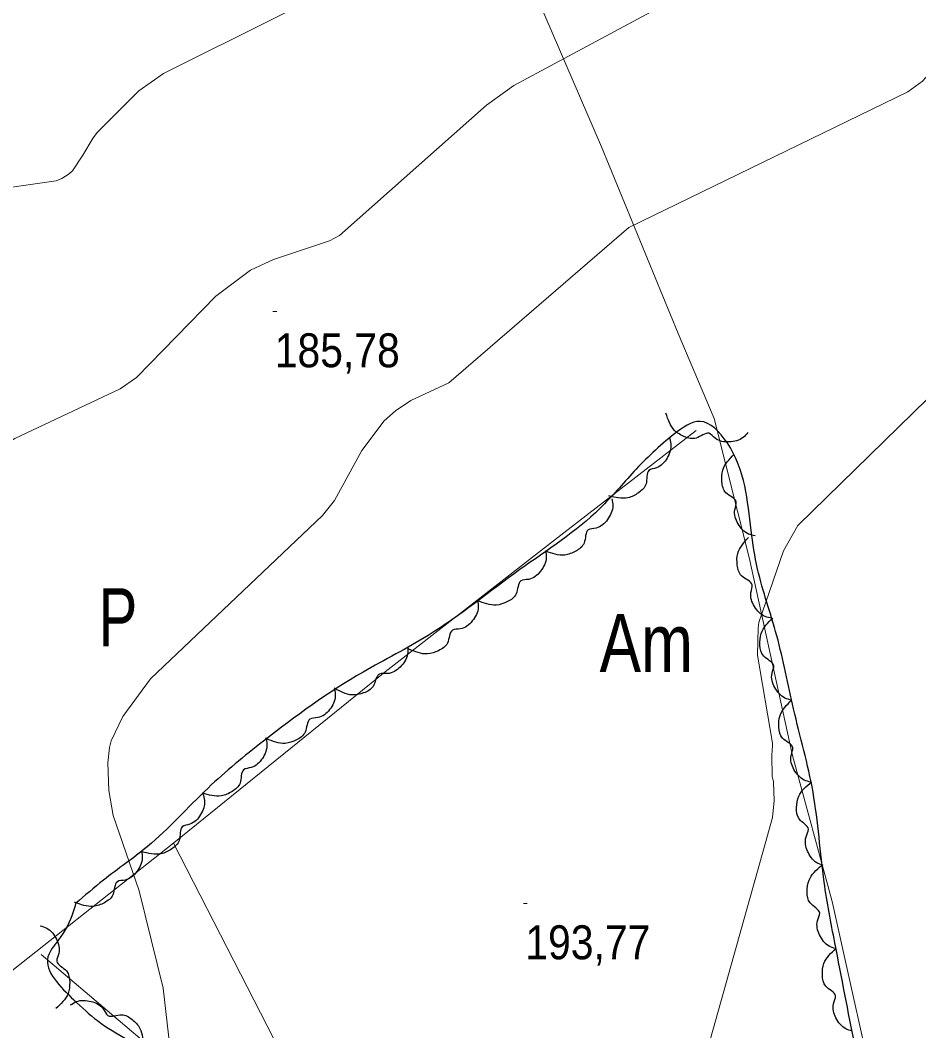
# Model space of a CAD drawing. Extents: x 480269 to 484877, y 4383588 to 4386804.
# Drawn here: x 482605.4 to 482836.9, y 4385943.8 to 4386204.2 of the extents above; entities that cross this region are included whole.
import ezdxf
from ezdxf.enums import TextEntityAlignment as Align

# ---------------------------------------------------------------- set-up
doc = ezdxf.new("R2010")
doc.units = 0
doc.header["$LTSCALE"] = 3.8
for name, color, linetype, lineweight in [('27', 7, 'Continuous', 25), ('51', 7, 'Continuous', 13), ('7', 7, 'Continuous', 13), ('9', 7, 'Continuous', 13)]:
    doc.layers.add(name, color=color, linetype=linetype, lineweight=lineweight)
doc.layers.add('31', color=7, linetype='Continuous')

msp = doc.modelspace()

# ---------------------------------------------------------------- linework, layer by layer
at = {"layer": '27'}
for points in [[(482473.95, 4385954.08), (482508.4, 4385970.53), (482563.99, 4386001.86), (482568.68, 4386019.88), (482572.6, 4386041.81), (482588.26, 4386061.4), (482584.34, 4386071.58), (482575.73, 4386084.11), (482544.41, 4386080.98), (482532.67, 4386087.24), (482479.43, 4386064.53), (482433.23, 4386041.03), (482430.88, 4386051.21), (482445.76, 4386058.26), (482505.26, 4386084.11), (482524.84, 4386097.43), (482510.74, 4386130.33), (482519.36, 4386132.68), (482543.63, 4386102.91), (482576.51, 4386111.53), (482587.47, 4386113.88), (482532.67, 4386267.41), (482538.15, 4386272.89), (482587.47, 4386298.74), (482589.04, 4386319.89), (482575.73, 4386348.09), (482562.42, 4386369.24), (482563.2, 4386385.69), (482582.78, 4386402.14), (482638.36, 4386422.5), (482646.98, 4386430.33), (482646.19, 4386436.6), (482633.68, 4386451.2)], [(482733.85, 4386450.9), (482735.83, 4386413.89), (482747.58, 4386352.79), (482763.24, 4386337.9), (482788.29, 4386326.94), (482816.48, 4386325.37), (482843.88, 4386330.85), (482870.5, 4386330.07), (482891.64, 4386317.54), (482908.08, 4386276.81), (482921.39, 4386238.42), (482913.56, 4386213.36), (482892.42, 4386177.33), (482870.5, 4386147.56), (482848.58, 4386122.49), (482840.75, 4386102.91), (482844.66, 4386087.24), (482868.15, 4386064.53), (482915.13, 4386023.8), (482943.31, 4385991.68), (482958.19, 4385968.18), (482960.54, 4385947.82), (482943.31, 4385931.37), (482928.34, 4385924.89)], [(482619.68, 4385976.6), (482626.85, 4385982.63), (482638.16, 4385991.26), (482653.8, 4386006.36), (482668.08, 4386018.44), (482693.75, 4386036.23), (482710.56, 4386045.7), (482734.17, 4386062.64), (482754.81, 4386078.44), (482763.55, 4386087.92), (482774.01, 4386097.62), (482780.61, 4386100.85), (482787.53, 4386095.36), (482793.74, 4386072.7), (482795.43, 4386062.78), (482800.36, 4386045.6), (482804.67, 4386026.78), (482809.7, 4386005.29), (482812.58, 4385982.11), (482815.32, 4385966.5), (482820.53, 4385939.89), (482823.98, 4385918.6), (482828.37, 4385895.47), (482830.54, 4385890.92), (482823.31, 4385884.01), (482805.39, 4385880.07), (482781.7, 4385871.11), (482763.28, 4385863.45), (482750.32, 4385862.89), (482738.55, 4385862.97), (482730.64, 4385863.8), (482716.59, 4385871.65), (482702.62, 4385885.89), (482688.9, 4385899.36), (482679.56, 4385906.51), (482661.42, 4385921.97), (482641.48, 4385936.88), (482625.3, 4385946.43), (482619.23, 4385951.81), (482612.56, 4385962.9), (482615.25, 4385967.22), (482619.06, 4385974.43), (482619.68, 4385976.6)], [(482792.91, 4386097.97), (482791.68, 4386096.68), (482788.07, 4386095.54), (482784.5, 4386096.49), (482782.89, 4386097.76), (482779.56, 4386096.52), (482776.6, 4386096.9), (482774.03, 4386098.51), (482771.78, 4386102.93)], [(482772.64, 4386096.76), (482773.06, 4386095.03), (482772.08, 4386091.37), (482769.35, 4386088.88), (482767.41, 4386088.2), (482766.66, 4386084.73), (482764.74, 4386082.44), (482762.01, 4386081.15), (482757.07, 4386081.64)], [(482794.79, 4386071.32), (482793.08, 4386071.81), (482790.38, 4386074.47), (482789.55, 4386078.06), (482789.91, 4386080.08), (482787.26, 4386082.45), (482786.21, 4386085.24), (482786.43, 4386088.26), (482789.29, 4386092.32)], [(482757.85, 4386080.85), (482758.1, 4386079.1), (482756.75, 4386075.55), (482753.79, 4386073.34), (482751.79, 4386072.87), (482750.7, 4386069.49), (482748.56, 4386067.41), (482745.71, 4386066.4), (482740.84, 4386067.38)], [(482799.11, 4386050.11), (482797.39, 4386050.54), (482794.62, 4386053.13), (482793.69, 4386056.71), (482794.01, 4386058.74), (482791.29, 4386061.03), (482790.18, 4386063.8), (482790.32, 4386066.82), (482793.07, 4386070.95)], [(482740.78, 4386067.48), (482740.96, 4386065.71), (482739.47, 4386062.22), (482736.43, 4386060.13), (482734.42, 4386059.73), (482733.19, 4386056.4), (482730.97, 4386054.4), (482728.09, 4386053.5), (482723.27, 4386054.67)], [(482723.29, 4386054.65), (482723.44, 4386052.88), (482721.88, 4386049.42), (482718.8, 4386047.38), (482716.78, 4386047.03), (482715.49, 4386043.71), (482713.23, 4386041.76), (482710.33, 4386040.92), (482705.53, 4386042.18)], [(482804.16, 4386029.02), (482802.47, 4386029.55), (482799.85, 4386032.3), (482799.13, 4386035.92), (482799.56, 4386037.92), (482796.98, 4386040.37), (482796.03, 4386043.2), (482796.34, 4386046.2), (482799.32, 4386050.17)], [(482705.27, 4386042.6), (482705.23, 4386040.82), (482703.31, 4386037.55), (482700.03, 4386035.86), (482697.98, 4386035.72), (482696.34, 4386032.57), (482693.89, 4386030.87), (482690.91, 4386030.34), (482686.28, 4386032.11)], [(482686.42, 4386031.84), (482686.6, 4386030.07), (482685.11, 4386026.58), (482682.07, 4386024.5), (482680.05, 4386024.1), (482678.82, 4386020.77), (482676.6, 4386018.77), (482673.72, 4386017.88), (482668.9, 4386019.05)], [(482809.12, 4386007.9), (482807.42, 4386008.43), (482804.79, 4386011.15), (482804.05, 4386014.77), (482804.47, 4386016.78), (482801.87, 4386019.21), (482800.9, 4386022.03), (482801.2, 4386025.04), (482804.15, 4386029.02)], [(482668.64, 4386019.37), (482668.97, 4386017.62), (482667.8, 4386014.01), (482664.95, 4386011.67), (482662.98, 4386011.09), (482662.05, 4386007.66), (482660.02, 4386005.48), (482657.22, 4386004.33), (482652.32, 4386005.07)], [(482812.3, 4385986.45), (482810.66, 4385987.13), (482808.3, 4385990.1), (482807.9, 4385993.77), (482808.51, 4385995.73), (482806.15, 4385998.39), (482805.45, 4386001.29), (482806.03, 4386004.26), (482809.34, 4386007.95)], [(482652.5, 4386004.89), (482652.9, 4386003.16), (482651.88, 4385999.51), (482649.13, 4385997.05), (482647.18, 4385996.4), (482646.39, 4385992.93), (482644.44, 4385990.67), (482641.7, 4385989.41), (482636.77, 4385989.95)], [(482928.34, 4385924.89), (482922.57, 4385923.15), (482885.78, 4385895.73), (482830.19, 4385870.67), (482783.99, 4385846.38), (482748.76, 4385821.32), (482700.22, 4385785.28), (482658.72, 4385739.07), (482615.66, 4385695.2), (482579.64, 4385663.09), (482560.07, 4385645.07), (482539.71, 4385649.77), (482459.85, 4385672.49), (482360.42, 4385703.82), (482306.4, 4385727.32), (482257.85, 4385789.2), (482191.3, 4385880.85), (482166.25, 4385912.96), (482169.38, 4385923.15), (482197.57, 4385932.55), (482218.71, 4385942.73), (482235.93, 4385961.53), (482260.99, 4385957.61), (482288.39, 4385973.28), (482296.22, 4385991.3), (482306.4, 4385999.91), (482324.4, 4386001.48), (482354.16, 4385995.21), (482372.16, 4385973.28), (482387.82, 4385970.15), (482414.44, 4385988.16), (482434.02, 4385990.51), (482466.12, 4385956.05), (482473.95, 4385954.08)], [(482636.65, 4385990.1), (482636.86, 4385988.34), (482635.44, 4385984.82), (482632.44, 4385982.67), (482630.44, 4385982.23), (482629.28, 4385978.87), (482627.1, 4385976.83), (482624.23, 4385975.88), (482619.39, 4385976.95)], [(482815.49, 4385965.01), (482813.84, 4385965.64), (482811.38, 4385968.53), (482810.86, 4385972.18), (482811.41, 4385974.16), (482808.97, 4385976.75), (482808.17, 4385979.63), (482808.66, 4385982.61), (482811.86, 4385986.4)], [(482610.56, 4385970.86), (482612.23, 4385970.26), (482614.75, 4385967.42), (482615.33, 4385963.77), (482614.82, 4385961.78), (482617.31, 4385959.24), (482618.15, 4385956.38), (482617.72, 4385953.39), (482614.6, 4385949.54)], [(482819.81, 4385943.75), (482818.13, 4385944.34), (482815.6, 4385947.16), (482814.99, 4385950.8), (482815.49, 4385952.8), (482812.98, 4385955.32), (482812.11, 4385958.17), (482812.52, 4385961.17), (482815.62, 4385965.04)], [(482618.34, 4385950.47), (482619.89, 4385951.34), (482623.68, 4385951.38), (482626.82, 4385949.44), (482627.99, 4385947.75), (482631.54, 4385947.96), (482634.25, 4385946.73), (482636.24, 4385944.45), (482637.1, 4385939.56)]]:
    msp.add_spline(points, degree=3, dxfattribs=at)
at = {"layer": '51'}
for points in [[(482638.32, 4386451.59), (482647.62, 4386430.08), (482664.03, 4386385.87), (482680.32, 4386350.25), (482700.95, 4386299.79), (482720.35, 4386254.06), (482737.04, 4386213.63), (482755.18, 4386171.6), (482774.92, 4386123.48), (482784.21, 4386101.54), (482793.23, 4386065.76), (482804.38, 4386014.76), (482814.66, 4385977.17), (482827.44, 4385919.58), (482834.05, 4385892.04), (482844.99, 4385841.67), (482856.12, 4385797.49), (482864.39, 4385756.22), (482876.84, 4385702.59), (482886.56, 4385661.96), (482888.55, 4385653.3)], [(482779.62, 4386098.45), (482742.85, 4386070.07), (482699.48, 4386036.34), (482644.98, 4385992.23), (482611.45, 4385965.76), (482554.45, 4385920.69), (482472.77, 4385856.39), (482299.35, 4385719.82), (482274.18, 4385752.03), (482255.92, 4385776.25), (482234.75, 4385804.89), (482209.61, 4385837.32), (482152.61, 4385914.04), (482157.42, 4385920.91)], [(482669.09, 4385913.97), (482679.4, 4385924.84), (482644.9, 4385992.17)], [(482833.85, 4385892.88), (482780.13, 4385876.16), (482749.4, 4385864.99), (482747.22, 4385861.52), (482741.42, 4385858.44), (482737.36, 4385857.87), (482732.95, 4385858.22), (482726.16, 4385863.39), (482680.69, 4385904.05), (482650.53, 4385929.81), (482610.8, 4385963.47)]]:
    msp.add_lwpolyline(points, dxfattribs=at)
at = {"layer": '7'}
for p, q in [((482670.5, 4386129.15), (482671.5, 4386129.15)), ((482735.06, 4385976.62), (482736.06, 4385976.62))]:
    msp.add_line(p, q, dxfattribs=at)
at = {"layer": '9'}
for points in [[(482858.89, 4386228.88), (482851.22, 4386203.87), (482849.86, 4386201.62), (482837.93, 4386188.47), (482834.11, 4386185.79), (482762.23, 4386150.79), (482715.84, 4386110.73), (482706.06, 4386106.18), (482702.14, 4386103.59), (482699.23, 4386100.97), (482693.42, 4386093.33), (482686.39, 4386080.49), (482683.26, 4386076.6), (482638.97, 4386034.51), (482631.88, 4386024.84), (482628.84, 4386018.56), (482628.4, 4386016.85), (482627.97, 4386012.85), (482628.22, 4386005.69), (482629.37, 4385999.26), (482636.1, 4385979.88), (482642.25, 4385954.78), (482647.78, 4385906.69)], [(482602.01, 4386161.05), (482614.63, 4386162.81), (482616.11, 4386163.42), (482618, 4386164.64), (482618.85, 4386165.42), (482621.57, 4386169.46), (482624.18, 4386173.88), (482625.29, 4386175.32), (482636, 4386186), (482642.3, 4386190.48), (482701.4, 4386219.99)], [(482572.61, 4386063.04), (482575.07, 4386067.66), (482578.67, 4386077.87), (482579.73, 4386079.93), (482581.53, 4386082.41), (482582.46, 4386083.38), (482604.03, 4386096.45), (482631.14, 4386109.26), (482635.41, 4386112.12), (482655.83, 4386133.07), (482664.75, 4386139.79), (482670.71, 4386142.55), (482685.13, 4386147.36), (482687.71, 4386148.74), (482725.58, 4386182.31), (482732.63, 4386187.37), (482739.65, 4386191.14), (482789.27, 4386217.83)], [(482850.26, 4386117.51), (482805.8, 4386073.99), (482802.08, 4386067.52), (482795.69, 4386048.99), (482795.52, 4386047.68), (482795.35, 4386040.57), (482799.24, 4386017.92)], [(482799.24, 4386017.92), (482799.28, 4386017.2), (482799.06, 4386014.87), (482799.2, 4386009.32), (482799.35, 4386008.61), (482799.49, 4386008.16), (482799.55, 4386007.78), (482799.71, 4386003.15), (482799.27, 4385998.79), (482797.35, 4385992.02), (482781.24, 4385934.46)]]:
    msp.add_lwpolyline(points, dxfattribs=at)

# ---------------------------------------------------------------- texts
at = {"layer": '31'}
for s, width, p in [('P', 0.75, (482630.57, 4386042.86)), ('Am', 0.8, (482766.72, 4386036.23))]:
    msp.add_text(s, height=15, dxfattribs=dict(at, width=width)).set_placement(p, align=Align.CENTER)
at = {"layer": '7', "width": 0.9}
for s, p in [('185,78', (482671, 4386114.78)), ('193,77', (482735.56, 4385962.25))]:
    msp.add_text(s, height=8.75, dxfattribs=at).set_placement(p)

doc.saveas('drawing.dxf')
